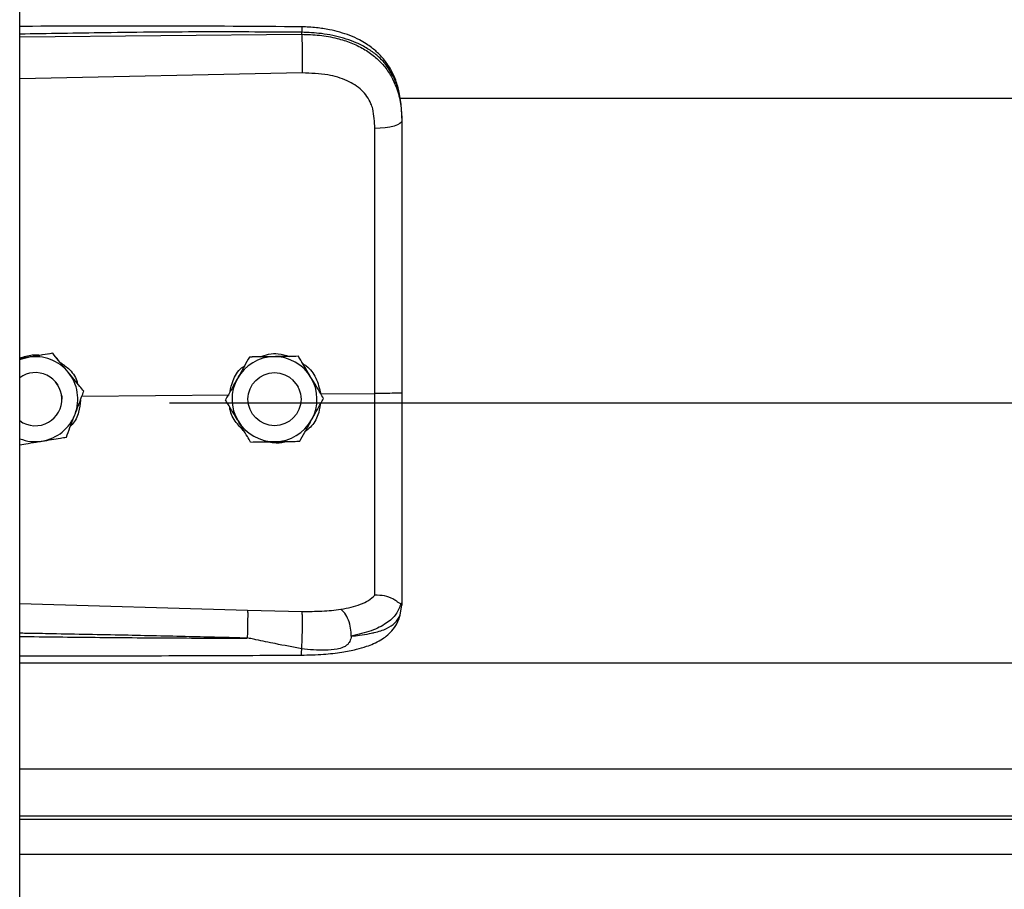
# Model space of a CAD drawing. Header units: inches. Extents: x 170 to 284, y 215 to 248.
# Tile 859 of 1056: x 227.164 to 227.362, y 241.814 to 241.989. Entities that reach past the tile are written whole.
import ezdxf

# ---------------------------------------------------------------- set-up
doc = ezdxf.new("R2010")
doc.units = ezdxf.units.IN
doc.header["$LTSCALE"] = 0.25
doc.header["$MEASUREMENT"] = 0
doc.layers.add('LH TOP OF HOOD', color=7, linetype='Continuous')

msp = doc.modelspace()

# ---------------------------------------------------------------- linework, layer by layer
at = {"layer": 'LH TOP OF HOOD'}
for p, q in [((227.163613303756, 239.8211148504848), (227.163613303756, 244.0215643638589)), ((227.2204605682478, 241.9864970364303), (227.2204605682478, 241.9869084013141)), ((227.163613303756, 241.9859603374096), (227.2204605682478, 241.9864970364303)), ((227.2205565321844, 241.9787082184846), (227.163613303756, 241.9774986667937)), ((227.2401614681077, 241.973633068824), (231.119382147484, 241.973633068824)), ((227.240656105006, 241.9695738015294), (227.240656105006, 241.9690854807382)), ((227.1653878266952, 241.9214323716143), (227.163613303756, 241.9211435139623)), ((227.1702658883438, 241.9222285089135), (227.1693373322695, 241.9220773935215)), ((227.1702658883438, 241.9222268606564), (227.1702658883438, 241.9222285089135)), ((227.2099049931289, 241.9214687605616), (227.2099049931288, 241.9214704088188)), ((227.2197884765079, 241.9216170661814), (227.2197884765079, 241.9216187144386)), ((227.1709067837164, 241.9163682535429), (227.1712977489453, 241.9158232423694)), ((227.2186290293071, 241.9168915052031), (227.2195679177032, 241.915727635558)), ((227.2195679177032, 241.915727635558), (227.2197099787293, 241.9154745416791)), ((227.1761474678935, 241.9135898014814), (227.205845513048, 241.9138740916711)), ((227.1765196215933, 241.9145720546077), (227.1765196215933, 241.9145737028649)), ((227.2096249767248, 241.9129833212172), (227.2096585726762, 241.9135819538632)), ((227.2203072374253, 241.9134233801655), (227.2203253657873, 241.9129833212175)), ((227.2242848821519, 241.9140506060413), (227.2351984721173, 241.9141550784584)), ((227.2248586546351, 241.9131318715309), (227.2248586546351, 241.9131335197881)), ((227.1721136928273, 241.9129825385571), (227.1721136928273, 241.9129833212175)), ((227.193781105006, 241.9122406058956), (231.165765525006, 241.9122406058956)), ((227.2050916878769, 241.9128352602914), (227.2050916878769, 241.9128369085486)), ((227.2096249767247, 241.9129833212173), (227.2096249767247, 241.9129825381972)), ((227.2203253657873, 241.9129825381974), (227.2203253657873, 241.9129833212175)), ((227.163613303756, 241.8718269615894), (227.2095489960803, 241.8704951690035)), ((227.2403164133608, 241.869518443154), (227.240656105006, 241.8715036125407)), ((227.240656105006, 241.8720324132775), (227.240656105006, 241.8715036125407)), ((227.2095489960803, 241.8704951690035), (227.2205346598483, 241.8702330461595)), ((227.163613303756, 241.8598550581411), (231.195933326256, 241.8598550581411)), ((227.163613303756, 241.8384760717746), (231.195933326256, 241.8384760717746)), ((231.195933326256, 241.8289907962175), (227.163613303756, 241.8289907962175)), ((227.163613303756, 241.8283514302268), (231.195933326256, 241.8283514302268)), ((227.163613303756, 241.8213333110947), (231.195933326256, 241.8213333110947))]:
    msp.add_line(p, q, dxfattribs=at)
at = {"layer": 'LH TOP OF HOOD', "flags": 128}
for points in [[(227.240656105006, 241.9690854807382), (227.2405521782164, 241.9687897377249), (227.2402442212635, 241.9685048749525), (227.239743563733, 241.9682413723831), (227.2390686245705, 241.9680089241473), (227.238244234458, 241.9678160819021), (227.2373007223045, 241.9676699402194), (227.2362727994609, 241.9675758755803), (227.235198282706, 241.9675373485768)], [(227.163613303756, 241.9209429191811), (227.1642967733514, 241.9211805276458), (227.1653878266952, 241.9214323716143)], [(227.1720481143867, 241.9138184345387), (227.1720936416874, 241.9134460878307), (227.1721136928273, 241.9129833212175)]]:
    msp.add_lwpolyline(points, dxfattribs=at)
at = {"layer": 'LH TOP OF HOOD'}
msp.add_circle((227.2149751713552, 241.9129825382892), 0.005350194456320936, dxfattribs=at)
for centre, radius, start, end in [((227.1667634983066, 241.9129833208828), 0.00856031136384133, 39.24773070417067, 99.24772960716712), ((227.2149751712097, 241.9129833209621), 0.00856031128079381, 90.85968127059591, 150.8596805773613), ((227.2149751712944, 241.9129833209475), 0.008560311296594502, 30.85968260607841, 90.85968183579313), ((227.1667634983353, 241.9129825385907), 0.005350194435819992, 300.0097421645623, 126.0718999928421), ((227.1667634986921, 241.9129833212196), 0.008560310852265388, 339.2477292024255, 39.24773059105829), ((227.2149751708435, 241.912983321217), 0.00856031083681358, 150.8596808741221, 210.8596823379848), ((227.2149751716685, 241.9129833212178), 0.008560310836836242, 330.8596808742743, 30.85968233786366), ((227.166763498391, 241.9129833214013), 0.008560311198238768, 279.2477290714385, 339.2477287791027), ((227.1667634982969, 241.9129825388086), 0.005350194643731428, 233.9281021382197, 300.0097413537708), ((227.2149751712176, 241.9129833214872), 0.008560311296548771, 210.8596826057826, 270.8596818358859), ((227.2149751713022, 241.9129833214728), 0.008560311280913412, 270.8596812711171, 330.8596805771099), ((227.1667634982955, 241.9129833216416), 0.008560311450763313, 248.4076756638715, 279.2477294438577)]:
    msp.add_arc(centre, radius, start, end, dxfattribs=at)
for points, knots in [([(227.2204419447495, 241.9880005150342), (227.2112249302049, 241.9880684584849), (227.1931380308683, 241.9882017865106), (227.17419448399, 241.9881444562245), (227.1644687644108, 241.9880916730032), (227.163613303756, 241.9880870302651)], [0, 0, 0, 0, 0.4865830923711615, 0.9548405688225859, 1, 1, 1, 1]), ([(227.2204605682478, 241.9869084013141), (227.2141547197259, 241.9869477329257), (227.2009156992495, 241.9870303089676), (227.1819660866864, 241.9868491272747), (227.169325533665, 241.9866281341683), (227.163613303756, 241.9865282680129)], [0, 0, 0, 0, 0.3326703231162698, 0.6984356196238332, 1, 1, 1, 1]), ([(227.2204417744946, 241.9879846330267), (227.2204429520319, 241.9879886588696), (227.2204469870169, 241.988002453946), (227.2204522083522, 241.987887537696), (227.2204588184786, 241.9875947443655), (227.2204598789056, 241.9871787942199), (227.2204605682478, 241.9869084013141)], [0, 0, 0, 0, 0.09787641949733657, 0.3353863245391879, 0.5679606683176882, 1, 1, 1, 1]), ([(227.2405696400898, 241.9716168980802), (227.2404506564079, 241.9726873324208), (227.2402352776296, 241.9746249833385), (227.2394903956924, 241.9771436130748), (227.2386331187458, 241.979053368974), (227.2375579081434, 241.9808060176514), (227.236242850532, 241.9823942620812), (227.2347721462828, 241.9836891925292), (227.2333984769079, 241.9846490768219), (227.2319558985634, 241.9854805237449), (227.2295777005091, 241.9865476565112), (227.2266412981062, 241.9873605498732), (227.2233323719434, 241.987888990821), (227.2214406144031, 241.9879619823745), (227.2204419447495, 241.9880005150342)], [0, 0, 0, 0, 0.1084465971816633, 0.1963050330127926, 0.2691828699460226, 0.3279968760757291, 0.4149595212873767, 0.4916410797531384, 0.5389760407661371, 0.5941910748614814, 0.6694152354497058, 0.8148545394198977, 0.9022606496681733, 1, 1, 1, 1]), ([(227.240656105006, 241.9695738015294), (227.240593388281, 241.9709302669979), (227.2404749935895, 241.973490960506), (227.2395054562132, 241.9769819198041), (227.2382162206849, 241.9793938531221), (227.2368523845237, 241.9810965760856), (227.2357694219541, 241.982139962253), (227.2347104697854, 241.9829684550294), (227.2337210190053, 241.9836283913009), (227.2324866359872, 241.9843234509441), (227.2308926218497, 241.9850491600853), (227.2282289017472, 241.9859571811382), (227.2246938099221, 241.9867171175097), (227.2217872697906, 241.986848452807), (227.2204605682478, 241.9869084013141)], [0, 0, 0, 0, 0.1307156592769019, 0.2467609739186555, 0.3577928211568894, 0.4170971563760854, 0.4791482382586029, 0.5177152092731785, 0.5590896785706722, 0.6032945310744, 0.6633484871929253, 0.735369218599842, 0.8792082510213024, 1, 1, 1, 1]), ([(227.2204605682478, 241.9864970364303), (227.2204822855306, 241.9859211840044), (227.2205273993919, 241.9847249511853), (227.2205684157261, 241.982499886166), (227.2205816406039, 241.9803225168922), (227.2205646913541, 241.9792327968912), (227.2205565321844, 241.9787082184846)], [0, 0, 0, 0, 0.2406941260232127, 0.499999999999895, 0.7593058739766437, 1, 1, 1, 1]), ([(227.2204605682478, 241.9864970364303), (227.2216573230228, 241.9864653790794), (227.2240896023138, 241.9864010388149), (227.2274191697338, 241.9857822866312), (227.2303975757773, 241.9848391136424), (227.2329292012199, 241.9836255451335), (227.2351748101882, 241.9820796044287), (227.2370374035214, 241.9802444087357), (227.2385310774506, 241.9781092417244), (227.2397003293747, 241.9755546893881), (227.240497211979, 241.972478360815), (227.240602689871, 241.9702260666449), (227.240656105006, 241.9690854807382)], [0, 0, 0, 0, 0.1094013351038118, 0.2223468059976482, 0.315179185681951, 0.4102231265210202, 0.5012749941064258, 0.5946006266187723, 0.6834485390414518, 0.7745330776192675, 0.8858211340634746, 1, 1, 1, 1]), ([(227.2347726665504, 241.9714706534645), (227.2347726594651, 241.9714706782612), (227.2346701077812, 241.9718295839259), (227.2341749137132, 241.9732357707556), (227.2326388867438, 241.9754384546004), (227.2295718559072, 241.9773417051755), (227.2254556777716, 241.9785533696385), (227.2223029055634, 241.9786530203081), (227.2205565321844, 241.9787082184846)], [0, 0, 0, 0, 4.497367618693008e-06, 0.06509473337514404, 0.261670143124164, 0.4753105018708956, 0.709365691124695, 1, 1, 1, 1]), ([(227.235198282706, 241.9675373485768), (227.2351283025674, 241.9688619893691), (227.2350583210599, 241.9701866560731), (227.234772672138, 241.9714706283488), (227.2347726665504, 241.9714706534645)], [0, 0, 0, 0, 0.999980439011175, 1, 1, 1, 1]), ([(227.240656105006, 241.9690854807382), (227.240656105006, 241.9654553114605), (227.240656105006, 241.9581844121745), (227.240656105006, 241.947103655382), (227.240656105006, 241.9359210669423), (227.240656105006, 241.9249523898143), (227.240656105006, 241.9177045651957), (227.240656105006, 241.9142247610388)], [0, 0, 0, 0, 0.2027568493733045, 0.4061035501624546, 0.60886041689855, 0.8122072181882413, 1, 1, 1, 1]), ([(227.2351984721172, 241.9141550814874), (227.2351984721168, 241.9141551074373), (227.235198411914, 241.9175414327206), (227.2351983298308, 241.9245881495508), (227.2351982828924, 241.9352613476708), (227.2351982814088, 241.9461374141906), (227.2351982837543, 241.9569247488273), (227.2351982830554, 241.9639998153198), (227.235198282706, 241.9675373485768)], [0, 0, 0, 0, 1.439079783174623e-06, 0.1877923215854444, 0.3908439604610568, 0.5938956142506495, 0.796947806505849, 1, 1, 1, 1]), ([(227.163613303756, 241.9212624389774), (227.1644509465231, 241.9215430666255), (227.1658601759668, 241.9220151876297), (227.1673332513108, 241.9218965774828), (227.1679307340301, 241.9218484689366)], [0, 0, 0, 0, 0.5943977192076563, 1, 1, 1, 1]), ([(227.1702658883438, 241.9222268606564), (227.1695903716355, 241.9221168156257), (227.1682234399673, 241.9218941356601), (227.1665583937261, 241.9216229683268), (227.1656051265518, 241.921467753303), (227.1653878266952, 241.9214323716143)], [0, 0, 0, 0, 0.42997043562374, 0.870060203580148, 0.9999999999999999, 0.9999999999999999, 0.9999999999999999, 0.9999999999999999]), ([(227.1733927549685, 241.918401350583), (227.173269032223, 241.9185527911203), (227.1723013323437, 241.9197372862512), (227.1712402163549, 241.9210360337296), (227.1703608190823, 241.9221123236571), (227.1702658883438, 241.9222285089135)], [0, 0, 0, 0, 0.1156468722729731, 0.9045342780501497, 1, 1, 1, 1]), ([(227.1733927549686, 241.9183992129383), (227.173269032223, 241.9185506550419), (227.1723013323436, 241.9197351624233), (227.1712402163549, 241.9210341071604), (227.1703608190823, 241.9221106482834), (227.1702658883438, 241.9222268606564)], [0, 0, 0, 0, 0.115646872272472, 0.9045342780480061, 1, 1, 1, 1]), ([(227.2099049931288, 241.9214704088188), (227.2095717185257, 241.9208726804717), (227.2088973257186, 241.9196631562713), (227.2080758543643, 241.9181897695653), (227.2076055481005, 241.9173461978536), (227.2074983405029, 241.9171539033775)], [0, 0, 0, 0, 0.4299704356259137, 0.8700602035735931, 1, 1, 1, 1]), ([(227.2099049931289, 241.9214687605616), (227.2095717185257, 241.9208709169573), (227.2088973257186, 241.9196611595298), (227.2080758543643, 241.9181876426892), (227.2076055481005, 241.9173440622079), (227.2074983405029, 241.9171517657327)], [0, 0, 0, 0, 0.4299704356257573, 0.8700602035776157, 1, 1, 1, 1]), ([(227.2148467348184, 241.9215448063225), (227.2135746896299, 241.9215256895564), (227.2118781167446, 241.9215001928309), (227.2102999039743, 241.9214763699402), (227.2099049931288, 241.9214704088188)], [0, 0, 0, 0, 0.7497733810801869, 0.9999999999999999, 0.9999999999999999, 0.9999999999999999, 0.9999999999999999]), ([(227.2148467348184, 241.9215426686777), (227.21357468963, 241.9215236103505), (227.2118781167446, 241.921498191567), (227.2102999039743, 241.9214746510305), (227.2099049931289, 241.9214687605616)], [0, 0, 0, 0, 0.749773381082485, 1, 1, 1, 1]), ([(227.2120514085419, 241.9215027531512), (227.2126203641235, 241.9217160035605), (227.2138018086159, 241.922158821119), (227.2158463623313, 241.9222139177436), (227.2171835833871, 241.9218071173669), (227.217895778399, 241.9215904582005)], [0, 0, 0, 0, 0.3027399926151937, 0.6286439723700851, 1, 1, 1, 1]), ([(227.2197884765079, 241.9216187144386), (227.2191041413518, 241.9216085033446), (227.2177193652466, 241.921587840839), (227.2160325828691, 241.9215625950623), (227.2150668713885, 241.9215481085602), (227.2148467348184, 241.9215448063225)], [0, 0, 0, 0, 0.4299704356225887, 0.870060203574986, 0.9999999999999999, 0.9999999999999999, 0.9999999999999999, 0.9999999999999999]), ([(227.2197884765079, 241.9216170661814), (227.2191041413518, 241.9216067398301), (227.2177193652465, 241.9215858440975), (227.2160325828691, 241.9215604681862), (227.2150668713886, 241.9215459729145), (227.2148467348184, 241.9215426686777)], [0, 0, 0, 0, 0.4299704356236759, 0.8700602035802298, 1, 1, 1, 1]), ([(227.2223235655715, 241.9173763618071), (227.2222232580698, 241.9175442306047), (227.2214387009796, 241.9188572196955), (227.2205784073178, 241.9202968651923), (227.2198654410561, 241.9214899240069), (227.2197884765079, 241.9216187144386)], [0, 0, 0, 0, 0.1156468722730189, 0.9045342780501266, 1, 1, 1, 1]), ([(227.2223235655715, 241.9173742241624), (227.2222232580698, 241.9175420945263), (227.2214387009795, 241.9188550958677), (227.2205784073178, 241.9202949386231), (227.2198654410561, 241.9214882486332), (227.2197884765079, 241.9216170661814)], [0, 0, 0, 0, 0.1156468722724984, 0.9045342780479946, 1, 1, 1, 1]), ([(227.1715370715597, 241.9205325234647), (227.1721864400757, 241.920104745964), (227.1736774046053, 241.9191225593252), (227.1749790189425, 241.9173900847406), (227.1752549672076, 241.9161537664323), (227.1753103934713, 241.9159054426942)], [0, 0, 0, 0, 0.3814222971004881, 0.875754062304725, 1, 1, 1, 1]), ([(227.2060093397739, 241.9144830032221), (227.2061717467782, 241.9152349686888), (227.2065506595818, 241.9169893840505), (227.2076800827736, 241.9188298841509), (227.2087198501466, 241.9195612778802), (227.2089184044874, 241.9197009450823)], [0, 0, 0, 0, 0.3776771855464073, 0.8811610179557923, 1, 1, 1, 1]), ([(227.2206633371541, 241.920154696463), (227.2209084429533, 241.9200068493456), (227.2220412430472, 241.9193235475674), (227.223515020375, 241.9172241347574), (227.2240221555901, 241.91513361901), (227.2242848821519, 241.9140506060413)], [0, 0, 0, 0, 0.1174426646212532, 0.5427821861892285, 1, 1, 1, 1]), ([(227.1765196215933, 241.9145737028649), (227.1762555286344, 241.9148969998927), (227.1752563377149, 241.916120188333), (227.174182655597, 241.9174344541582), (227.1733927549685, 241.918401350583)], [0, 0, 0, 0, 0.2643068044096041, 1, 1, 1, 1]), ([(227.1765196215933, 241.9145720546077), (227.1762555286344, 241.9148952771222), (227.1752563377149, 241.9161181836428), (227.174182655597, 241.9174323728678), (227.1733927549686, 241.9183992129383)], [0, 0, 0, 0, 0.2643068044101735, 1, 1, 1, 1]), ([(227.2074983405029, 241.9171539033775), (227.2068788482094, 241.9160427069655), (227.2060526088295, 241.9145606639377), (227.2052840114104, 241.9131819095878), (227.2050916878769, 241.9128369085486)], [0, 0, 0, 0, 0.7497733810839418, 0.9999999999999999, 0.9999999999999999, 0.9999999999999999, 0.9999999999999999]), ([(227.2074983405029, 241.9171517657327), (227.2068788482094, 241.9160406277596), (227.2060526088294, 241.9145586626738), (227.2052840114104, 241.9131801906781), (227.2050916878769, 241.9128352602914)], [0, 0, 0, 0, 0.7497733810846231, 1, 1, 1, 1]), ([(227.2248586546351, 241.9131335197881), (227.2246445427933, 241.913491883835), (227.2238344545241, 241.9148477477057), (227.2229639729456, 241.9163045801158), (227.2223235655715, 241.9173763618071)], [0, 0, 0, 0, 0.2643068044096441, 1, 1, 1, 1]), ([(227.2248586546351, 241.9131318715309), (227.2246445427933, 241.9134901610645), (227.2238344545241, 241.9148457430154), (227.2229639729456, 241.9163024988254), (227.2223235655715, 241.9173742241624)], [0, 0, 0, 0, 0.2643068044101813, 1, 1, 1, 1]), ([(227.1747684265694, 241.9099501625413), (227.1752191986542, 241.9111398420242), (227.1758204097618, 241.9127265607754), (227.1763796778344, 241.9142026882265), (227.1765196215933, 241.9145720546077)], [0, 0, 0, 0, 0.7497733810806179, 1, 1, 1, 1]), ([(227.2224520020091, 241.908814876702), (227.2230714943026, 241.9099260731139), (227.2238977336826, 241.9114081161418), (227.2246663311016, 241.9127868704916), (227.2248586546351, 241.9131318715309)], [0, 0, 0, 0, 0.7497733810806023, 1, 1, 1, 1]), ([(227.2351982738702, 241.8734644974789), (227.2351982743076, 241.8737271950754), (227.2351982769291, 241.8753016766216), (227.2351982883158, 241.8787330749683), (227.2351983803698, 241.8843344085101), (227.2351986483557, 241.8907742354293), (227.2351990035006, 241.8980002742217), (227.2351992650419, 241.9058751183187), (227.2351992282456, 241.9114030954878), (227.2351991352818, 241.9141550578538), (227.2351991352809, 241.9141550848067)], [0, 0, 0, 0, 0.03155846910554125, 0.1891461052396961, 0.3467338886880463, 0.5043277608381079, 0.6619226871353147, 0.8309600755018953, 0.9999983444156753, 1, 1, 1, 1]), ([(227.240656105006, 241.9142247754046), (227.2405749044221, 241.9142133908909), (227.240412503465, 241.9141906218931), (227.2391596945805, 241.9141626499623), (227.2373622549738, 241.9141466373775), (227.2359201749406, 241.9141522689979), (227.2351991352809, 241.9141550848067)], [0, 0, 0, 0, 0.2500007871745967, 0.5000009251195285, 0.7500005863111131, 1, 1, 1, 1]), ([(227.240656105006, 241.9142247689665), (227.240656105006, 241.9111874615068), (227.240656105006, 241.9050120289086), (227.240656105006, 241.8962250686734), (227.240656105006, 241.8880584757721), (227.240656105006, 241.8814784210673), (227.240656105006, 241.8760937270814), (227.240656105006, 241.8733932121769), (227.240656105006, 241.8720324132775)], [0, 0, 0, 0, 0.1870908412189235, 0.3803918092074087, 0.5558755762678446, 0.7364481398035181, 0.8671952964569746, 1, 1, 1, 1]), ([(227.1758536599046, 241.91281436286), (227.1757775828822, 241.9119886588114), (227.1756155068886, 241.9102295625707), (227.1747666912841, 241.9084216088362), (227.1739824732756, 241.9077209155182), (227.1738936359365, 241.9076415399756)], [0, 0, 0, 0, 0.4395923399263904, 0.9365162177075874, 1, 1, 1, 1]), ([(227.2076267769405, 241.9085924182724), (227.2075264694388, 241.9087602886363), (227.2067419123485, 241.9100732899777), (227.2058816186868, 241.9115131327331), (227.2051686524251, 241.9127064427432), (227.2050916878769, 241.9128352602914)], [0, 0, 0, 0, 0.1156468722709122, 0.9045342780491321, 1, 1, 1, 1]), ([(227.2089075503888, 241.906449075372), (227.2082564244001, 241.9071112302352), (227.2069083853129, 241.9084821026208), (227.2060067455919, 241.9103529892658), (227.205962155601, 241.9113660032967), (227.2059615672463, 241.9113793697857)], [0, 0, 0, 0, 0.4797011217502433, 0.9931347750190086, 1, 1, 1, 1]), ([(227.2241787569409, 241.9119122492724), (227.224066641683, 241.9111989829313), (227.2238039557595, 241.9095278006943), (227.2226496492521, 241.9076050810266), (227.2215149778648, 241.9067536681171), (227.221150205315, 241.9064799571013)], [0, 0, 0, 0, 0.3356490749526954, 0.7864254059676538, 1, 1, 1, 1]), ([(227.1730172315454, 241.9053287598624), (227.1732597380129, 241.9059687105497), (227.1737504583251, 241.907263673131), (227.1743481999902, 241.9088411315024), (227.1746904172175, 241.9097442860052), (227.1747684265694, 241.9099501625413)], [0, 0, 0, 0, 0.4299704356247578, 0.8700602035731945, 0.9999999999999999, 0.9999999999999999, 0.9999999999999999, 0.9999999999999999]), ([(227.2101618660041, 241.9043500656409), (227.2099477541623, 241.9047083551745), (227.2091376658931, 241.9060639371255), (227.2082671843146, 241.9075206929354), (227.2076267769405, 241.9085924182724)], [0, 0, 0, 0, 0.2643068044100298, 1, 1, 1, 1]), ([(227.2200453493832, 241.9044983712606), (227.2203786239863, 241.9050960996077), (227.2210530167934, 241.9063056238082), (227.2218744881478, 241.9077790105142), (227.2223447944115, 241.9086225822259), (227.2224520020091, 241.908814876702)], [0, 0, 0, 0, 0.4299704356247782, 0.8700602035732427, 1, 1, 1, 1]), ([(227.1681391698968, 241.9045342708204), (227.169394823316, 241.904738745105), (227.1710695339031, 241.9050114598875), (227.1726274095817, 241.9052652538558), (227.1730172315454, 241.9053287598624)], [0, 0, 0, 0, 0.7497733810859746, 1, 1, 1, 1]), ([(227.163613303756, 241.9037975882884), (227.1641730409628, 241.9038886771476), (227.16542477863, 241.9040923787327), (227.1669687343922, 241.9043437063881), (227.1679218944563, 241.9044988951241), (227.1681391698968, 241.9045342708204)], [0, 0, 0, 0, 0.3844201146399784, 0.8596768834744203, 1, 1, 1, 1]), ([(227.2101618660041, 241.9043500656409), (227.2108462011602, 241.9043602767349), (227.2122309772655, 241.9043809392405), (227.213917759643, 241.9044061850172), (227.2148834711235, 241.9044206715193), (227.2151036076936, 241.904423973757)], [0, 0, 0, 0, 0.4299704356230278, 0.8700602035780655, 1, 1, 1, 1]), ([(227.2172478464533, 241.9044562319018), (227.2171539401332, 241.9044196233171), (227.2163795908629, 241.9041177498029), (227.215083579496, 241.9040587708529), (227.2139755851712, 241.9043113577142), (227.2135816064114, 241.9044011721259)], [0, 0, 0, 0, 0.0816716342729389, 0.6734623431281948, 1, 1, 1, 1]), ([(227.2151036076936, 241.904423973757), (227.2163756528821, 241.9044430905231), (227.2180722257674, 241.9044685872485), (227.2196504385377, 241.9044924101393), (227.2200453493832, 241.9044983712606)], [0, 0, 0, 0, 0.7497733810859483, 1, 1, 1, 1]), ([(227.2283641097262, 241.8706404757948), (227.2297376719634, 241.8709283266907), (227.2318220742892, 241.8713651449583), (227.2339978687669, 241.8724058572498), (227.2347968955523, 241.8731111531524), (227.2351983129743, 241.8734654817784)], [0, 0, 0, 0, 0.4901989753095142, 0.7438846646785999, 0.9999999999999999, 0.9999999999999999, 0.9999999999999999, 0.9999999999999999]), ([(227.2404590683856, 241.8717820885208), (227.2404099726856, 241.8717735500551), (227.2403091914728, 241.871756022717), (227.2400175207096, 241.8719422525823), (227.2395521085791, 241.872273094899), (227.2386758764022, 241.8728531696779), (227.2371966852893, 241.8734713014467), (227.2358558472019, 241.8734673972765), (227.235198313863, 241.8734654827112)], [0, 0, 0, 0, 0.1136768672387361, 0.2333502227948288, 0.3620694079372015, 0.501916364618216, 0.7557448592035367, 0.9999999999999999, 0.9999999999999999, 0.9999999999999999, 0.9999999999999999]), ([(227.2404632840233, 241.8717818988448), (227.2401876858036, 241.8710599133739), (227.2396216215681, 241.8695769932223), (227.237568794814, 241.8677437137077), (227.2345805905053, 241.8661856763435), (227.2318535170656, 241.8655625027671), (227.2304536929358, 241.8652426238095)], [0, 0, 0, 0, 0.2305257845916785, 0.4734878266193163, 0.7297379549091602, 0.9999999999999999, 0.9999999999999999, 0.9999999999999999, 0.9999999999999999]), ([(227.240656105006, 241.8720324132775), (227.2406560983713, 241.8720311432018), (227.2406560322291, 241.8720184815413), (227.240648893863, 241.8719143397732), (227.2405504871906, 241.8718359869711), (227.2404627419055, 241.8717661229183)], [0, 0, 0, 0, 0.01193493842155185, 0.118981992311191, 1, 1, 1, 1]), ([(227.2095490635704, 241.8704951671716), (227.2095557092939, 241.8702563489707), (227.2095659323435, 241.8698889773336), (227.209563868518, 241.8690270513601), (227.2095562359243, 241.8682522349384), (227.2095420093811, 241.8673917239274), (227.2095170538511, 241.866232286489), (227.2094906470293, 241.8653888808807), (227.2094734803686, 241.8648405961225)], [0, 0, 0, 0, 0.2394514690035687, 0.3683457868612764, 0.4999761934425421, 0.6316105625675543, 0.7605158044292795, 0.9999999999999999, 0.9999999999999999, 0.9999999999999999, 0.9999999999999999]), ([(227.2204035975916, 241.8614093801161), (227.2218916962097, 241.8614453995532), (227.2246728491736, 241.8615127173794), (227.2284077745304, 241.8619357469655), (227.231283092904, 241.8624950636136), (227.233384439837, 241.8631035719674), (227.2349672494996, 241.8637117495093), (227.2363429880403, 241.8644070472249), (227.237614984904, 241.8652898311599), (227.2387421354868, 241.8663646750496), (227.239755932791, 241.8677835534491), (227.2401105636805, 241.8688855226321), (227.2402994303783, 241.8694724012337)], [0, 0, 0, 0, 0.1696911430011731, 0.31714096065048, 0.4424359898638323, 0.5384364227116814, 0.6083291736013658, 0.6840959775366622, 0.7426779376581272, 0.8151683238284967, 0.901563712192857, 1, 1, 1, 1]), ([(227.2204492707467, 241.8626625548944), (227.2204652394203, 241.8629031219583), (227.2204989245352, 241.863410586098), (227.2205437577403, 241.8644207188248), (227.2205808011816, 241.8656081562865), (227.2206035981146, 241.8668800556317), (227.2206087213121, 241.8680835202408), (227.2205963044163, 241.8690794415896), (227.2205712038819, 241.8698187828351), (227.2205464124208, 241.8700998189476), (227.2205346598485, 241.8702330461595)], [0, 0, 0, 0, 0.1098512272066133, 0.2317256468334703, 0.3631776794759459, 0.4999999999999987, 0.6368223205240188, 0.7682743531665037, 0.890148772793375, 1, 1, 1, 1]), ([(227.2205346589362, 241.8702330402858), (227.2218867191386, 241.8702257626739), (227.2245887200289, 241.8702112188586), (227.2270953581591, 241.8704957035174), (227.2283476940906, 241.8706378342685)], [0, 0, 0, 0, 0.5003922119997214, 1, 1, 1, 1]), ([(227.2304531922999, 241.8652393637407), (227.2304283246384, 241.8657693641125), (227.2303766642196, 241.8668703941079), (227.2299009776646, 241.8685328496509), (227.2291962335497, 241.8699209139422), (227.2286330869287, 241.870406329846), (227.2283618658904, 241.8706401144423)], [0, 0, 0, 0, 0.2405618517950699, 0.4997464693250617, 0.7590693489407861, 1, 1, 1, 1]), ([(227.2304547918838, 241.8652408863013), (227.2310010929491, 241.8652979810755), (227.2323060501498, 241.8654343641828), (227.2337048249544, 241.8656624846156), (227.2346598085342, 241.8658563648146), (227.2358931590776, 241.866134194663), (227.2375795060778, 241.8667004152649), (227.2393992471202, 241.8678259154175), (227.2400047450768, 241.8689432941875), (227.2403164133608, 241.869518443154)], [0, 0, 0, 0, 0.1091879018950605, 0.2608187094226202, 0.3077983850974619, 0.3355235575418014, 0.5627886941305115, 0.7749539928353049, 1, 1, 1, 1]), ([(227.2094733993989, 241.8648382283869), (227.2055733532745, 241.8649374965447), (227.1973032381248, 241.8651479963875), (227.1841913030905, 241.865430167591), (227.1732434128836, 241.8656427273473), (227.1662272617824, 241.8657708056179), (227.1640522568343, 241.8658088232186), (227.163613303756, 241.8658164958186)], [0, 0, 0, 0, 0.2551597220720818, 0.5410705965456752, 0.8577348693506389, 0.9712884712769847, 1, 1, 1, 1]), ([(227.163613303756, 241.8651714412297), (227.1662109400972, 241.8651394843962), (227.1712769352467, 241.8650771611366), (227.1788410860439, 241.8649963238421), (227.1864933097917, 241.8649270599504), (227.194251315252, 241.8648754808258), (227.2019738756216, 241.8648424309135), (227.2070107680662, 241.8648396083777), (227.209473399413, 241.8648382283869)], [0, 0, 0, 0, 0.1699411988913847, 0.3314248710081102, 0.494842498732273, 0.6705311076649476, 0.8389164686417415, 1, 1, 1, 1]), ([(227.2204492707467, 241.8626625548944), (227.2186684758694, 241.8630086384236), (227.2156134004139, 241.8636023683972), (227.2121774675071, 241.8643224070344), (227.2104392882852, 241.8646797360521), (227.2099417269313, 241.8647809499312), (227.2097911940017, 241.8648069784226), (227.2097408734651, 241.864815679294)], [0, 0, 0, 0, 0.5022803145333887, 0.8616962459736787, 0.9584272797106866, 0.9861029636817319, 1, 1, 1, 1]), ([(227.2304545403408, 241.8652376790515), (227.2303800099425, 241.8648673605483), (227.2302761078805, 241.8643511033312), (227.2299043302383, 241.8637537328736), (227.2294837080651, 241.8633208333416), (227.2286799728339, 241.8628763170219), (227.227202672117, 241.8625147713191), (227.2244418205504, 241.8622746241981), (227.2220450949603, 241.8625074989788), (227.2204492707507, 241.8626625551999)], [0, 0, 0, 0, 0.1001269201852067, 0.1395859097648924, 0.1897135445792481, 0.2582342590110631, 0.3697357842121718, 0.5803479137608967, 1, 1, 1, 1]), ([(227.2204035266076, 241.8614312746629), (227.2204042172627, 241.8614243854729), (227.2204107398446, 241.861359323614), (227.220421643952, 241.8615490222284), (227.2204357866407, 241.8618758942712), (227.2204444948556, 241.8623084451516), (227.2204484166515, 241.8625992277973), (227.2204492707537, 241.8626625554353)], [0, 0, 0, 0, 0.03436730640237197, 0.324566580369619, 0.6210149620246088, 0.9174633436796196, 1, 1, 1, 1]), ([(227.163613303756, 241.8612722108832), (227.1672794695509, 241.8612729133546), (227.1787519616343, 241.8612751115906), (227.197682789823, 241.8613029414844), (227.2129459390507, 241.8613744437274), (227.2204035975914, 241.861409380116)], [0, 0, 0, 0, 0.1936599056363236, 0.6060178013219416, 0.9999999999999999, 0.9999999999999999, 0.9999999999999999, 0.9999999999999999])]:
    msp.add_open_spline(points, degree=3, knots=knots, dxfattribs=at)

doc.saveas('drawing.dxf')
